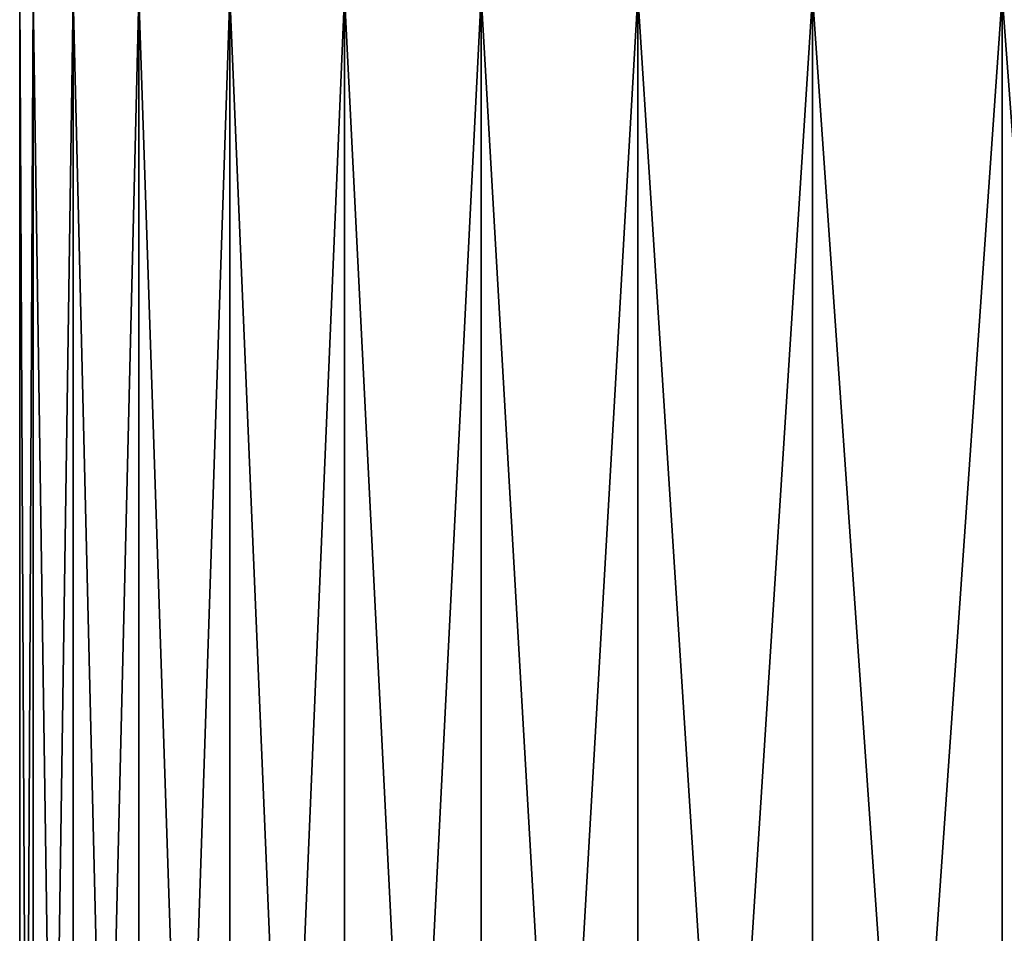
# Model space of a CAD drawing. Header units: metres. Extents: x -92 to 264, y -100 to 50.
# Tile 270 of 656: x 47 to 53.97, y 32.15 to 38.63. Entities that reach past the tile are written whole.
import ezdxf

# ---------------------------------------------------------------- set-up
doc = ezdxf.new("R2010")
doc.units = ezdxf.units.M
doc.layers.add('solid_21062050_01', color=7, linetype='CONTINUOUS')

msp = doc.modelspace()

# ---------------------------------------------------------------- linework, layer by layer
at = {"layer": 'solid_21062050_01'}
for points in [[(47.094795, 38.799999, -1.566952), (47, 19.5), (47, 38.799999)], [(47.094784, 19.5, 1.56698), (47, 38.799999), (47, 19.5)], [(47.094795, 38.799999, 1.566952), (47, 38.799999), (47.094784, 19.5, 1.56698)], [(47.094795, 38.799999, -1.566952), (47.094784, 19.5, -1.56698), (47, 19.5)], [(47.377773, 38.799999, -3.111175), (47.377758, 19.5, -3.111111), (47.094784, 19.5, -1.56698)], [(47.094795, 38.799999, -1.566952), (47.377773, 38.799999, -3.111175), (47.094784, 19.5, -1.56698)], [(47.094795, 38.799999, 1.566952), (47.094784, 19.5, 1.56698), (47.377758, 19.5, 3.111111)], [(47.377773, 38.799999, 3.111175), (47.094795, 38.799999, 1.566952), (47.377758, 19.5, 3.111111)], [(47.844776, 38.799999, -4.609797), (47.844791, 19.5, -4.609874), (47.377758, 19.5, -3.111111)], [(47.377773, 38.799999, -3.111175), (47.844776, 38.799999, -4.609797), (47.377758, 19.5, -3.111111)], [(47.377773, 38.799999, 3.111175), (47.377758, 19.5, 3.111111), (47.844791, 19.5, 4.609874)], [(47.844776, 38.799999, 4.609797), (47.377773, 38.799999, 3.111175), (47.844791, 19.5, 4.609874)], [(47.844776, 38.799999, -4.609797), (48.489128, 38.799999, -6.041497), (47.844791, 19.5, -4.609874)], [(47.844776, 38.799999, 4.609797), (47.844791, 19.5, 4.609874), (48.489079, 19.5, 6.041416)], [(48.489128, 38.799999, 6.041497), (47.844776, 38.799999, 4.609797), (48.489079, 19.5, 6.041416)], [(48.489128, 38.799999, -6.041497), (48.489079, 19.5, -6.041416), (47.844791, 19.5, -4.609874)], [(49.301163, 38.799999, -7.384753), (49.30122, 19.5, -7.384859), (48.489079, 19.5, -6.041416)], [(48.489128, 38.799999, -6.041497), (49.301163, 38.799999, -7.384753), (48.489079, 19.5, -6.041416)], [(48.489128, 38.799999, 6.041497), (48.489079, 19.5, 6.041416), (49.30122, 19.5, 7.384859)], [(49.301163, 38.799999, 7.384753), (48.489128, 38.799999, 6.041497), (49.30122, 19.5, 7.384859)], [(49.301163, 38.799999, -7.384753), (50.269444, 38.799999, -8.620677), (49.30122, 19.5, -7.384859)], [(49.301163, 38.799999, 7.384753), (49.30122, 19.5, 7.384859), (50.269371, 19.5, 8.620608)], [(50.269444, 38.799999, 8.620677), (49.301163, 38.799999, 7.384753), (50.269371, 19.5, 8.620608)], [(50.269444, 38.799999, -8.620677), (50.269371, 19.5, -8.620608), (49.30122, 19.5, -7.384859)], [(51.379322, 38.799999, -9.730556), (51.379414, 19.5, -9.730649), (50.269371, 19.5, -8.620608)], [(50.269444, 38.799999, -8.620677), (51.379322, 38.799999, -9.730556), (50.269371, 19.5, -8.620608)], [(50.269444, 38.799999, 8.620677), (50.269371, 19.5, 8.620608), (51.379414, 19.5, 9.730649)], [(51.379322, 38.799999, 9.730556), (50.269444, 38.799999, 8.620677), (51.379414, 19.5, 9.730649)], [(51.379322, 38.799999, -9.730556), (52.615246, 38.799999, -10.698839), (51.379414, 19.5, -9.730649)], [(51.379322, 38.799999, 9.730556), (51.379414, 19.5, 9.730649), (52.615166, 19.5, 10.698796)], [(52.615246, 38.799999, 10.698839), (51.379322, 38.799999, 9.730556), (52.615166, 19.5, 10.698796)], [(52.615246, 38.799999, -10.698839), (52.615166, 19.5, -10.698796), (51.379414, 19.5, -9.730649)], [(53.958504, 38.799999, -11.510874), (53.958607, 19.5, -11.510932), (52.615166, 19.5, -10.698796)], [(52.615246, 38.799999, -10.698839), (53.958504, 38.799999, -11.510874), (52.615166, 19.5, -10.698796)], [(52.615246, 38.799999, 10.698839), (52.615166, 19.5, 10.698796), (53.958607, 19.5, 11.510932)], [(53.958504, 38.799999, 11.510874), (52.615246, 38.799999, 10.698839), (53.958607, 19.5, 11.510932)], [(53.958504, 38.799999, -11.510874), (55.390205, 38.799999, -12.155223), (53.958607, 19.5, -11.510932)], [(53.958504, 38.799999, 11.510874), (53.958607, 19.5, 11.510932), (55.390144, 19.5, 12.155213)], [(55.390205, 38.799999, 12.155223), (53.958504, 38.799999, 11.510874), (55.390144, 19.5, 12.155213)], [(55.390205, 38.799999, -12.155223), (55.390144, 19.5, -12.155213), (53.958607, 19.5, -11.510932)]]:
    msp.add_3dface(points, dxfattribs=at)

doc.saveas('drawing.dxf')
